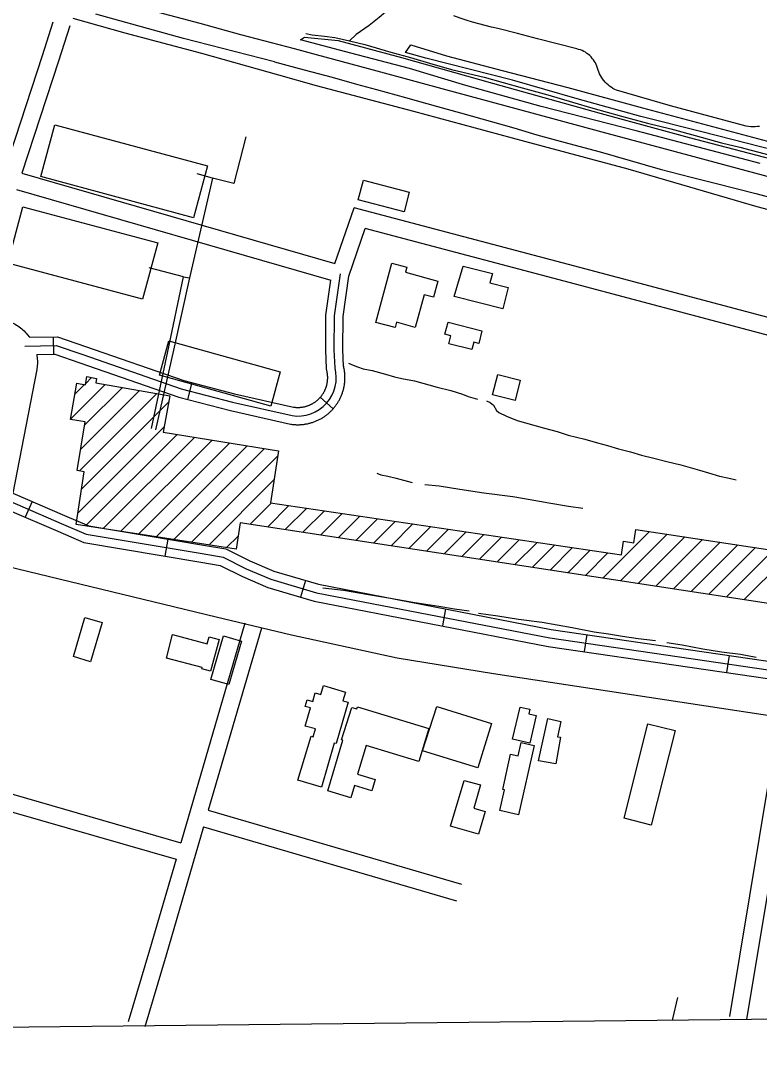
# Model space of a CAD drawing. Extents: x 3651524 to 3689615, y 505651 to 531377.
# Drawn here: x 3662174 to 3663457, y 511062 to 512881 of the extents above; entities that cross this region are included whole.
import ezdxf

# ---------------------------------------------------------------- set-up
doc = ezdxf.new("R2010")
doc.units = 0
for name, color, linetype in [('V-BLDG-OTLN', 7, 'Continuous'), ('V-GRID-FRAM', 7, 'Continuous'), ('V-RAIL-TRAK', 7, 'Continuous'), ('V-ROAD-CNTR', 7, 'Continuous'), ('V-SITE-VEGE', 7, 'Continuous'), ('V-TOPO-SHOR', 7, 'Continuous'), ('V-UTIL-LINE', 7, 'Continuous')]:
    doc.layers.add(name, color=color, linetype=linetype)

msp = doc.modelspace()

# ---------------------------------------------------------------- linework, layer by layer
at = {"layer": 'V-BLDG-OTLN'}
for p, q in [((3662287.035, 512250.889), (3662297.332, 512261.187)), ((3662261.113, 512189.613), (3662320.786, 512249.285)), ((3662268.189, 512232.044), (3662284.96, 512248.815)), ((3662276.296, 512098.729), (3662410.735, 512233.169)), ((3662278.065, 512135.853), (3662380.752, 512238.541)), ((3662284.96, 512178.103), (3662350.769, 512243.913)), ((3662279.798, 512066.875), (3662431.137, 512218.214)), ((3662273.345, 512025.068), (3662423.424, 512175.147)), ((3662286.921, 512003.288), (3662445.702, 512162.069)), ((3662317.557, 511998.569), (3662476.143, 512157.155)), ((3662348.193, 511993.85), (3662506.584, 512152.241)), ((3662378.829, 511989.131), (3662537.025, 512147.327)), ((3662409.466, 511984.412), (3662567.467, 512142.412)), ((3662440.102, 511979.693), (3662597.908, 512137.498)), ((3662470.738, 511974.973), (3662620.715, 512124.95)), ((3662501.375, 511970.254), (3662614.158, 512083.038)), ((3662572.602, 512006.126), (3662609.495, 512043.02)), ((3662603.275, 512001.444), (3662640.289, 512038.458)), ((3662633.948, 511996.762), (3662671.083, 512033.897)), ((3662664.622, 511992.08), (3662701.877, 512029.335)), ((3662695.295, 511987.398), (3662732.671, 512024.774)), ((3662725.968, 511982.716), (3662763.465, 512020.213)), ((3662756.641, 511978.034), (3662794.259, 512015.651)), ((3662787.315, 511973.352), (3662825.053, 512011.09)), ((3662817.988, 511968.67), (3662855.847, 512006.528)), ((3662848.661, 511963.988), (3662886.641, 512001.967)), ((3662879.334, 511959.306), (3662917.435, 511997.406)), ((3662532.011, 511965.535), (3662552.042, 511985.567)), ((3662910.008, 511954.623), (3662948.229, 511992.844)), ((3662940.681, 511949.941), (3662979.022, 511988.283)), ((3662971.354, 511945.259), (3663009.816, 511983.722)), ((3663002.027, 511940.577), (3663040.61, 511979.16)), ((3663186.067, 511912.485), (3663266.78, 511993.198)), ((3663216.74, 511907.803), (3663297.521, 511988.583)), ((3663247.413, 511903.12), (3663328.262, 511983.969)), ((3663278.087, 511898.438), (3663359.003, 511979.355)), ((3663032.701, 511935.895), (3663071.404, 511974.599)), ((3663063.374, 511931.213), (3663102.198, 511970.037)), ((3663094.047, 511926.531), (3663132.992, 511965.476)), ((3663124.72, 511921.849), (3663163.786, 511960.915)), ((3663308.76, 511893.756), (3663389.744, 511974.741)), ((3663339.433, 511889.074), (3663420.485, 511970.126)), ((3663370.106, 511884.392), (3663451.227, 511965.512)), ((3663400.78, 511879.71), (3663481.968, 511960.898)), ((3663155.394, 511917.167), (3663194.58, 511956.353)), ((3663431.453, 511875.028), (3663512.709, 511956.284))]:
    msp.add_line(p, q, dxfattribs=at)
for points in [[(3662233.569, 512700.593), (3662498.688, 512629.235), (3662474.393, 512538.965), (3662209.271, 512610.323)], [(3662760.402, 512570.189), (3662770.028, 512604.141), (3662849.458, 512583.198), (3662840.463, 512549.08)], [(3662178.027, 512558.116), (3662412.175, 512495.324), (3662385.878, 512397.27), (3662151.733, 512460.06)], [(3662819.176, 512459.713), (3662845.085, 512453.019), (3662842.789, 512444.128), (3662899.072, 512428.844), (3662891.399, 512400.649), (3662874.994, 512405.112), (3662859.444, 512348.317), (3662827.22, 512357.131), (3662824.679, 512347.839), (3662791.083, 512357.029)], [(3662943.014, 512454.981), (3662993.799, 512442.15), (3662989.645, 512425.713), (3663021.379, 512417.691), (3663011.97, 512380.476), (3662927.206, 512401.898)], [(3662916.894, 512357.397), (3662975.663, 512342.394), (3662970.083, 512320.546), (3662961.756, 512322.672), (3662958.372, 512309.591), (3662918.133, 512319.995), (3662921.723, 512333.874), (3662911.287, 512336.588)], [(3662608.734, 512211.482), (3662415.015, 512265.174), (3662431.547, 512324.822), (3662625.265, 512271.132)], [(3663003.039, 512266.544), (3663042.199, 512256.669), (3663033.28, 512221.386), (3662994.124, 512231.286)], [(3662315.632, 511835.061), (3662295.385, 511767.117), (3662265.544, 511776.011), (3662285.795, 511843.954)], [(3662518.835, 511806.025), (3662504.105, 511750.802), (3662488.819, 511754.88), (3662489.339, 511756.834), (3662427.182, 511773.412), (3662438.061, 511814.198), (3662498.203, 511798.156), (3662501.533, 511810.639)], [(3662557.642, 511802.844), (3662535.628, 511727.222), (3662504.525, 511736.278), (3662526.539, 511811.9)], [(3662696.812, 511548.861), (3662655.639, 511561.389), (3662678.8, 511637.525), (3662682.29, 511636.465), (3662686.257, 511650.172), (3662668.617, 511655.206), (3662677.608, 511686.7), (3662668.582, 511689.28), (3662671.808, 511700.753), (3662681.835, 511697.989), (3662685.96, 511712.945), (3662695.718, 511710.168), (3662700.13, 511725.663), (3662738.628, 511714.467), (3662734.174, 511699.189), (3662743.058, 511696.614), (3662722.228, 511624.768), (3662719.104, 511625.649)], [(3662883.491, 511650.801), (3662866.134, 511593.498), (3662774.601, 511621.217), (3662759.556, 511571.545), (3662790.309, 511562.243), (3662784.442, 511542.834), (3662754.174, 511551.989), (3662747.707, 511530.589), (3662707.996, 511542.586), (3662734.114, 511630.564), (3662731.597, 511631.312), (3662749.714, 511687.708), (3662758.154, 511685.049), (3662759.227, 511688.455)], [(3662897.067, 511689.379), (3662992.453, 511659.922), (3662968.561, 511582.561), (3662872.426, 511612.249)], [(3663042.156, 511688.287), (3663059.124, 511684.769), (3663057.233, 511676.79), (3663070.158, 511673.724), (3663058.691, 511625.346), (3663028.905, 511632.408)], [(3663073.824, 511594.866), (3663090.315, 511668.135), (3663112.9, 511663.15), (3663107.037, 511636.583), (3663112.171, 511635.678), (3663104.063, 511589.51)], [(3663269.81, 511483.26), (3663222.873, 511495.181), (3663264.022, 511659.341), (3663311.345, 511647.366)], [(3663006.674, 511508.262), (3663015.04, 511544.425), (3663011.735, 511545.167), (3663025.485, 511606.257), (3663038.582, 511603.307), (3663043.88, 511626.812), (3663066.648, 511621.694), (3663039.491, 511500.887)], [(3662921.303, 511481.06), (3662944.868, 511560.895), (3662973.302, 511552.812), (3662961.639, 511512.407), (3662981.05, 511506.873), (3662969.876, 511467.333)]]:
    msp.add_lwpolyline(points, close=True, dxfattribs=at)
msp.add_lwpolyline([(3663549.8, 511856.963), (3662555.578, 512008.725), (3662548.594, 511962.981), (3662270.377, 512005.836), (3662284.507, 512097.39), (3662272.118, 512099.411), (3662285.905, 512183.897), (3662260.844, 512187.997), (3662271.383, 512251.196), (3662286.606, 512248.526), (3662289.172, 512262.667), (3662305.937, 512259.626), (3662304.53, 512252.198), (3662433.097, 512229.162), (3662421.774, 512165.932), (3662622.068, 512133.598), (3662607.933, 512043.251), (3663218.122, 511952.866), (3663221.704, 511976.525), (3663239.929, 511973.793), (3663243.339, 511996.716), (3663544.96, 511951.443)], dxfattribs=at)
at = {"layer": 'V-GRID-FRAM'}
msp.add_lwpolyline([(3655577.191, 529244.355), (3687244.414, 529585.207), (3687448.048, 511403.469), (3655764.959, 511062.446), (3655577.191, 529244.355)], dxfattribs=at)
at = {"layer": 'V-RAIL-TRAK'}
for points in [[(3661560.25, 513127.185), (3661636.233, 513106.912), (3661742.516, 513078.486), (3661852.962, 513047.823), (3661982.31, 513012.862), (3662097.672, 512981.589), (3662202.091, 512953.687), (3662271.006, 512935.312), (3662381.223, 512904.893), (3662401.734, 512899.37), (3662485.182, 512877.237), (3662556.252, 512857.574), (3662649.499, 512833.281), (3662687.711, 512822.552)], [(3662687.711, 512822.552), (3662793.16, 512794.324), (3662912.438, 512761.931), (3663034.609, 512728.882), (3663184.205, 512688.393), (3663335.137, 512647.687), (3663479.605, 512608.732)]]:
    msp.add_lwpolyline(points, dxfattribs=at)
at = {"layer": 'V-ROAD-CNTR'}
for p, q in [((3662230.716, 512331.705), (3662231.195, 512301.709)), ((3662471.59, 512252.254), (3662464.04, 512223.22)), ((3662694.793, 512226.867), (3662717.281, 512207.01)), ((3662193.943, 512045.787), (3662182.036, 512018.252)), ((3662429.68, 511980.283), (3662424.667, 511950.704)), ((3662669.13, 511908.269), (3662660.623, 511879.5)), ((3662912.625, 511858.875), (3662906.926, 511829.421)), ((3663157.879, 511814.342), (3663153.534, 511784.658)), ((3663405.241, 511778.131), (3663400.896, 511748.447))]:
    msp.add_line(p, q, dxfattribs=at)
for points in [[(3663003.26, 512867.734), (3662992.195, 512870.233), (3662981.181, 512872.945), (3662970.22, 512875.865), (3662959.318, 512878.998), (3662948.478, 512882.339), (3662937.706, 512885.888), (3662927.003, 512889.644)], [(3662229.918, 512878.973), (3662211.207, 512820.29), (3662078.518, 512415.876)], [(3662259.338, 512872.485), (3662239.75, 512811.056), (3662175.871, 512616.363)], [(3662264.41, 512885.632), (3662355.05, 512860.552), (3662488.377, 512825.241), (3662622.332, 512787.328), (3662687.803, 512769.002)], [(3663458.17, 512697.796), (3663454.343, 512697.3), (3663450.492, 512697.036), (3663446.632, 512697.005), (3663442.777, 512697.208), (3663438.944, 512697.642), (3663435.143, 512698.308), (3663303.604, 512733.316), (3663209.508, 512760.487), (3663206.365, 512762.019), (3663203.313, 512763.733), (3663200.366, 512765.621), (3663197.534, 512767.679), (3663194.826, 512769.899), (3663192.252, 512772.271), (3663189.819, 512774.792), (3663187.537, 512777.448), (3663185.416, 512780.234), (3663183.458, 512783.138), (3663181.674, 512786.15), (3663180.066, 512789.261), (3663178.645, 512792.458), (3663177.412, 512795.735), (3663176.374, 512799.073), (3663175.389, 512802.127), (3663174.197, 512805.105), (3663172.806, 512807.994), (3663171.223, 512810.784), (3663169.453, 512813.458), (3663167.508, 512816.008), (3663165.39, 512818.421), (3663163.117, 512820.682), (3663160.692, 512822.783), (3663158.132, 512824.714), (3663155.445, 512826.469), (3663152.648, 512828.036), (3663149.75, 512829.408), (3663146.764, 512830.582), (3663143.706, 512831.55), (3663140.591, 512832.306), (3663106.285, 512841.278), (3663071.958, 512850.175), (3663037.618, 512858.994), (3663003.26, 512867.734)], [(3662687.803, 512769.002), (3662856.968, 512724.032), (3663049.631, 512672.144), (3663229.138, 512623.709), (3663453.403, 512558.308), (3663673.319, 512499.738), (3663909.683, 512436.082), (3664142.088, 512376.35), (3664274.501, 512342.148), (3664531.07, 512273.425), (3664745.832, 512213.421), (3664943.198, 512159.44), (3665064.451, 512122.932), (3665250.097, 512066.549), (3665457.34, 512008.388), (3665552.273, 511980.205)], [(3662175.871, 512616.363), (3662720.073, 512459.502)], [(3662166.512, 512587.839), (3662712.959, 512430.331)], [(3662720.073, 512459.502), (3662753.566, 512556.239)], [(3665236.632, 512025.479), (3665227.655, 512027.148), (3664921.399, 512071.698), (3664592.502, 512121.721), (3663946.414, 512239.672), (3663146.005, 512452.151), (3662753.566, 512556.239)], [(3662744.249, 512437.64), (3662772.8, 512520.099)], [(3665231.148, 511995.985), (3665222.753, 511997.546), (3664916.985, 512042.024), (3664587.552, 512092.129), (3663939.862, 512210.373), (3663138.311, 512423.155), (3662772.8, 512520.099)], [(3662720.332, 512278.214), (3662719.098, 512309.405), (3662719.591, 512368.577), (3662729.591, 512441.148)], [(3662737.389, 512255.177), (3662737.482, 512256.617), (3662737.543, 512258.053), (3662737.584, 512259.489), (3662737.593, 512260.916), (3662737.584, 512262.309), (3662737.551, 512263.733), (3662737.489, 512265.212), (3662737.397, 512266.634), (3662737.291, 512268.021), (3662737.155, 512269.447), (3662736.998, 512270.85), (3662736.809, 512272.316), (3662736.592, 512273.728), (3662736.37, 512275.082), (3662736.104, 512276.534), (3662735.815, 512277.935), (3662735.52, 512279.283), (3662735.184, 512280.702), (3662735.255, 512280.427), (3662734.099, 512309.639), (3662734.581, 512367.486), (3662744.249, 512437.64)], [(3662707.466, 512257.325), (3662707.525, 512258.223), (3662707.562, 512259.109), (3662707.587, 512260.015), (3662707.594, 512260.916), (3662707.587, 512261.857), (3662707.566, 512262.757), (3662707.53, 512263.618), (3662707.472, 512264.52), (3662707.4, 512265.453), (3662707.314, 512266.361), (3662707.213, 512267.268), (3662707.104, 512268.116), (3662706.965, 512269.016), (3662706.811, 512269.954), (3662706.657, 512270.798), (3662706.472, 512271.691), (3662706.269, 512272.617), (3662706.069, 512273.462), (3662705.408, 512276.001), (3662704.096, 512309.171), (3662704.6, 512369.668), (3662712.959, 512430.331)], [(3662133.363, 512363.47), (3662135.837, 512363.212), (3662138.568, 512362.828), (3662141.282, 512362.346), (3662143.981, 512361.765), (3662146.655, 512361.088), (3662149.302, 512360.316), (3662151.925, 512359.446), (3662154.509, 512358.483), (3662157.057, 512357.429), (3662159.565, 512356.284), (3662162.036, 512355.047), (3662164.455, 512353.722), (3662166.824, 512352.314), (3662169.144, 512350.818), (3662171.406, 512349.241), (3662173.611, 512347.583), (3662175.757, 512345.845), (3662177.834, 512344.033), (3662179.848, 512342.146), (3662181.793, 512340.187), (3662183.664, 512338.161), (3662185.46, 512336.068), (3662189.47, 512331.045)], [(3662189.47, 512331.045), (3662238.126, 512331.824), (3662286.656, 512315.338), (3662457.384, 512255.947), (3662545.513, 512233.033), (3662648.444, 512209.661), (3662648.488, 512209.654), (3662649.431, 512209.528), (3662650.302, 512209.427), (3662651.196, 512209.342), (3662652.123, 512209.268), (3662653.015, 512209.211), (3662653.913, 512209.173), (3662654.813, 512209.147), (3662655.708, 512209.141), (3662656.662, 512209.148), (3662657.555, 512209.168), (3662658.41, 512209.204), (3662659.318, 512209.263), (3662660.251, 512209.335), (3662661.166, 512209.422), (3662662.066, 512209.521), (3662662.908, 512209.631), (3662663.814, 512209.77), (3662664.752, 512209.924), (3662665.596, 512210.078), (3662666.489, 512210.263), (3662667.422, 512210.467), (3662668.26, 512210.665), (3662669.139, 512210.895), (3662670.024, 512211.136), (3662670.847, 512211.381), (3662671.747, 512211.667), (3662672.62, 512211.955), (3662673.435, 512212.244), (3662674.317, 512212.575), (3662675.168, 512212.905), (3662675.963, 512213.235), (3662676.795, 512213.597), (3662677.623, 512213.974), (3662678.466, 512214.377), (3662679.284, 512214.78), (3662680.049, 512215.177), (3662680.829, 512215.603), (3662681.652, 512216.069), (3662682.435, 512216.526), (3662683.206, 512216.999), (3662683.957, 512217.475), (3662684.704, 512217.971), (3662685.471, 512218.496), (3662686.2, 512219.014), (3662686.91, 512219.54), (3662687.652, 512220.11), (3662688.352, 512220.662), (3662689.039, 512221.231), (3662689.744, 512221.83), (3662690.433, 512222.44), (3662691.08, 512223.028), (3662691.713, 512223.633), (3662692.393, 512224.301), (3662693.038, 512224.953), (3662693.642, 512225.587), (3662694.233, 512226.234), (3662694.869, 512226.954), (3662695.454, 512227.631), (3662695.998, 512228.294), (3662696.586, 512229.035), (3662697.152, 512229.767), (3662697.66, 512230.452), (3662698.195, 512231.205), (3662698.709, 512231.948), (3662699.215, 512232.717), (3662699.71, 512233.485), (3662700.161, 512234.223), (3662700.629, 512235.018), (3662701.084, 512235.818), (3662701.5, 512236.581), (3662701.922, 512237.398), (3662702.337, 512238.22), (3662702.723, 512239.032), (3662703.108, 512239.868), (3662703.446, 512240.647), (3662703.8, 512241.508), (3662704.152, 512242.393), (3662704.455, 512243.192), (3662704.749, 512244.035), (3662705.055, 512244.942), (3662705.322, 512245.78), (3662705.571, 512246.622), (3662705.812, 512247.497), (3662706.053, 512248.427), (3662706.263, 512249.279), (3662706.45, 512250.135), (3662706.635, 512251.03), (3662706.8, 512251.93), (3662706.953, 512252.823), (3662707.083, 512253.71), (3662707.207, 512254.633), (3662707.308, 512255.504), (3662707.393, 512256.391), (3662707.466, 512257.325)], [(3662180.963, 512315.908), (3662235.765, 512316.784), (3662281.779, 512301.153), (3662453.025, 512241.582), (3662541.964, 512218.457), (3662645.704, 512194.901)], [(3662202.028, 512301.242), (3662233.404, 512301.744), (3662276.902, 512286.968), (3662448.666, 512227.218), (3662538.415, 512203.881), (3662642.964, 512180.141), (3662644.342, 512179.942), (3662645.709, 512179.758), (3662647.15, 512179.591), (3662648.584, 512179.454), (3662649.975, 512179.344), (3662651.421, 512179.251), (3662652.845, 512179.191), (3662654.287, 512179.149), (3662655.72, 512179.141), (3662657.1, 512179.15), (3662658.531, 512179.182), (3662660.016, 512179.246), (3662661.432, 512179.337), (3662662.819, 512179.443), (3662664.238, 512179.578), (3662665.648, 512179.735), (3662667.12, 512179.925), (3662668.526, 512180.142), (3662669.88, 512180.364), (3662671.332, 512180.63), (3662672.733, 512180.919), (3662674.074, 512181.213), (3662675.5, 512181.549), (3662676.885, 512181.911), (3662678.256, 512182.286), (3662679.663, 512182.705), (3662680.983, 512183.123), (3662682.334, 512183.569), (3662683.719, 512184.06), (3662685.011, 512184.545), (3662686.342, 512185.061), (3662687.701, 512185.625), (3662689.001, 512186.191), (3662690.307, 512186.786), (3662691.562, 512187.385), (3662692.834, 512188.012), (3662694.147, 512188.695), (3662695.407, 512189.381), (3662696.616, 512190.067), (3662697.843, 512190.784), (3662699.068, 512191.535), (3662700.283, 512192.303), (3662701.486, 512193.103), (3662702.637, 512193.892), (3662703.814, 512194.728), (3662704.976, 512195.588), (3662706.082, 512196.438), (3662707.21, 512197.328), (3662708.325, 512198.251), (3662709.4, 512199.166), (3662710.457, 512200.1), (3662711.536, 512201.08), (3662712.589, 512202.087), (3662713.575, 512203.055), (3662714.564, 512204.057), (3662715.57, 512205.111), (3662716.553, 512206.186), (3662717.467, 512207.222), (3662718.404, 512208.307), (3662719.342, 512209.45), (3662720.204, 512210.535), (3662721.066, 512211.651), (3662721.942, 512212.83), (3662722.763, 512213.989), (3662723.577, 512215.164), (3662724.351, 512216.341), (3662725.118, 512217.529), (3662725.889, 512218.791), (3662726.601, 512220), (3662727.294, 512221.222), (3662728.002, 512222.517), (3662728.646, 512223.767), (3662729.281, 512225.025), (3662729.895, 512226.319), (3662730.492, 512227.613), (3662731.077, 512228.962), (3662731.613, 512230.263), (3662732.121, 512231.544), (3662732.646, 512232.931), (3662733.12, 512234.286), (3662733.564, 512235.599), (3662734.003, 512236.982), (3662734.416, 512238.378), (3662734.793, 512239.743), (3662735.138, 512241.073), (3662735.486, 512242.485), (3662735.797, 512243.907), (3662736.082, 512245.296), (3662736.339, 512246.694), (3662736.58, 512248.107), (3662736.79, 512249.524), (3662736.976, 512250.911), (3662737.143, 512252.352), (3662737.28, 512253.793), (3662737.389, 512255.177)], [(3662202.028, 512301.242), (3662202.794, 512293.276), (3662202.961, 512290.524), (3662203.028, 512287.762), (3662202.995, 512285.004), (3662202.863, 512282.247), (3662202.63, 512279.5), (3662202.308, 512276.824), (3662202.109, 512275.487)], [(3660967.199, 512282.494), (3661211.869, 512196.102), (3661439.112, 512116.233), (3661516.588, 512091.573), (3661732.15, 512033.992), (3662041.827, 511959.584), (3662513.607, 511845.084), (3662644.66, 511814.032), (3662828.544, 511773.691), (3662995.639, 511746.877), (3663464.639, 511675.441), (3663922.057, 511606.986), (3664462.364, 511526.749), (3664961.076, 511450.345), (3665561.625, 511360.194), (3666220.311, 511262.128), (3666733.81, 511183.816)], [(3662201.999, 512274.845), (3662160.388, 512060.299)], [(3662142.097, 512051.866), (3662244.331, 512007.654), (3662287.958, 511989.085), (3662489.345, 511954.958), (3662525.657, 511948.932), (3662566.044, 511928.634), (3662608.839, 511910.454), (3662687.925, 511887.069), (3663093.431, 511808.616), (3664077.889, 511664.505)], [(3662160.388, 512060.299), (3662250.245, 512021.439), (3662292.206, 512003.579), (3662491.826, 511969.751), (3662530.359, 511963.357), (3662572.351, 511942.252), (3662613.915, 511924.595), (3662691.485, 511901.658), (3663095.943, 511823.408), (3664080.062, 511679.347)], [(3662154.539, 512030.143), (3662238.417, 511993.869), (3662283.71, 511974.591), (3662486.864, 511940.165), (3662520.955, 511934.507), (3662559.737, 511915.016), (3662603.763, 511896.313), (3662684.365, 511872.48), (3663090.919, 511793.824), (3664075.716, 511649.663)], [(3662563.712, 511834.001), (3662452.407, 511452.452)], [(3662592.512, 511825.599), (3662500.096, 511508.804)], [(3663492.524, 511671.517), (3663405.801, 511150.617)], [(3663522.116, 511666.591), (3663435.393, 511145.691)], [(3662006.019, 511578.742), (3662025.232, 511575.626), (3662452.406, 511452.452)], [(3661996.788, 511549.847), (3662018.652, 511546.302), (3662444.005, 511423.652)], [(3662500.096, 511508.803), (3662940.043, 511380.501)], [(3662491.695, 511480.004), (3662426.718, 511257.264), (3662389.768, 511132.64)], [(3662491.694, 511480.004), (3662931.643, 511351.701)], [(3662444.006, 511423.653), (3662397.936, 511265.728), (3662361.006, 511141.168)]]:
    msp.add_lwpolyline(points, dxfattribs=at)
msp.add_arc((3662655.766, 512260.968), 66.83, 261.340606, 14.954997, dxfattribs=at)
at = {"layer": 'V-SITE-VEGE'}
for points in [[(3663459.032, 512633.046), (3663243.88, 512690.085), (3663078.696, 512732.421), (3662947.829, 512768.81), (3662849.924, 512798.221), (3662747.957, 512825.241), (3662660.605, 512847.916), (3662667.102, 512852.63), (3662725.517, 512847.134), (3662835.781, 512817.438), (3662994.179, 512773.033), (3663182.835, 512720.283), (3663335.794, 512678.567), (3663504.377, 512634.547)], [(3663487.178, 512655.175), (3663358.023, 512688.174), (3663251.982, 512715.175), (3663141.171, 512745.547), (3663028.651, 512777.946), (3662878.084, 512816.278), (3662842.734, 512825.957), (3662852.177, 512839.243), (3662914.051, 512820.182), (3663010.58, 512794.836), (3663125.124, 512765.16), (3663254.626, 512730.123), (3663472.162, 512672.077)]]:
    msp.add_lwpolyline(points, dxfattribs=at)
at = {"layer": 'V-TOPO-SHOR'}
for points in [[(3662810.804, 513063.48), (3662824.673, 513061.328), (3662837.155, 513059.167), (3662857.703, 513051.78), (3662864.654, 513047.379), (3662866.347, 513040.733), (3662865.006, 513031.302), (3662861.473, 513016.04), (3662851.653, 512982.734), (3662845.37, 512963.024), (3662841.007, 512947.203), (3662835.253, 512933.318), (3662831.691, 512924.153), (3662826.459, 512916.921), (3662808.262, 512896.046), (3662797.217, 512887.125), (3662779.819, 512873.184), (3662756.888, 512857.554), (3662745.28, 512846.529)], [(3662615.082, 512809.852), (3662456.766, 512850.531), (3662304.354, 512893.076)], [(3662669.549, 512859.479), (3662680.371, 512856.757), (3662702.278, 512854.644), (3662719.752, 512852.508), (3662745.28, 512846.529), (3662771.918, 512840.279), (3662817.439, 512826.912), (3662851.299, 512817.647), (3662884.331, 512807.546), (3662922.635, 512796.362), (3662979.796, 512783.048), (3663045.574, 512764.786), (3663090.257, 512752.522), (3663133.28, 512739.974), (3663168.532, 512729.331), (3663218.487, 512715.705), (3663263.448, 512703.444), (3663303.686, 512693.654), (3663346.425, 512681.936), (3663391.944, 512669.121), (3663423.854, 512661.788), (3663474.087, 512648.164)], [(3662615.082, 512809.852), (3662666.467, 512795.786), (3662715.355, 512783.265), (3662757.4, 512771.331), (3662792.589, 512761.857), (3662842.728, 512748.094), (3662898.161, 512732.495), (3662938.335, 512721.487), (3663030.83, 512695.172), (3663071.319, 512683.232), (3663126.441, 512667.942), (3663180.939, 512653.268), (3663233.259, 512638.586), (3663285.272, 512623.277), (3663339.143, 512609.224), (3663381.18, 512598.846), (3663451.553, 512580.826), (3663488.61, 512571.36)], [(3662743.752, 512286.34), (3662752.085, 512282.498), (3662759.583, 512279.762), (3662769.301, 512276.481), (3662785.113, 512273.231), (3662807.873, 512266.962), (3662823.694, 512262.323), (3662836.733, 512259.614), (3662858.651, 512255.559), (3662898.061, 512244.655), (3662921.65, 512238.669), (3662941.638, 512232.111), (3662951.911, 512228.277), (3662968.008, 512223.643)], [(3662983.823, 512220.667), (3662990.21, 512217.925), (3662995.498, 512213.239), (3663000.811, 512203.838), (3663005.261, 512200.256), (3663018.596, 512193.945), (3663036.647, 512186.545), (3663084.386, 512173.186), (3663106.588, 512167.194), (3663125.741, 512161.185), (3663154.603, 512153.837), (3663176.251, 512147.842), (3663194.013, 512142.935), (3663213.166, 512137.205), (3663233.98, 512131.757), (3663253.133, 512126.027), (3663274.221, 512121.136), (3663297.255, 512115.148), (3663321.397, 512109.44), (3663353.872, 512100.169), (3663369.416, 512095.251), (3663388.567, 512089.798), (3663405.494, 512085.997), (3663417.702, 512083.283)], [(3662792.998, 512094.633), (3662800.217, 512092.171), (3662812.149, 512089.456), (3662826.854, 512086.476), (3662854.608, 512078.568)], [(3662876.522, 512075.345), (3662901.483, 512072.691), (3662937.263, 512067.315), (3662979.151, 512060.581), (3663029.628, 512054.166), (3663059.312, 512049.038), (3663091.771, 512043.093), (3663126.167, 512037.711), (3663151.132, 512033.949)], [(3662699.12, 511895.69), (3662734.897, 511891.424), (3662778.449, 511883.867), (3662813.403, 511877.934), (3662855.569, 511870.371), (3662900.502, 511863.93), (3662928.242, 511859.072), (3662953.205, 511855.308)], [(3662969.853, 511851.783), (3663003.137, 511846.95), (3663039.475, 511841.023), (3663080.523, 511835.672), (3663132.399, 511826.49), (3663170.686, 511818.911), (3663195.647, 511815.425), (3663219.781, 511811.38), (3663247.241, 511807.628), (3663277.469, 511804.167)], [(3663297.165, 511800.657), (3663323.516, 511796.622), (3663359.86, 511789.309), (3663391.76, 511784.469), (3663425.042, 511780.191), (3663452.505, 511775.053)], [(3663315.746, 511183.578), (3663306.782, 511146.54), (3663306.115, 511143.616)]]:
    msp.add_lwpolyline(points, dxfattribs=at)
at = {"layer": 'V-UTIL-LINE'}
msp.add_line((3662456.874, 512436.18), (3662397.3, 512452.064), dxfattribs=at)
for points in [[(3662565.132, 512679.368), (3662544.252, 512598.554), (3662507.671, 512607.593), (3662480.834, 512615.067)], [(3662507.671, 512607.593), (3662467.385, 512434.331), (3662439.802, 512308.622), (3662408.249, 512170.147)], [(3662401.107, 512172.672), (3662429.697, 512306.595), (3662456.874, 512436.18), (3662467.385, 512434.331)]]:
    msp.add_lwpolyline(points, dxfattribs=at)

doc.saveas('drawing.dxf')
